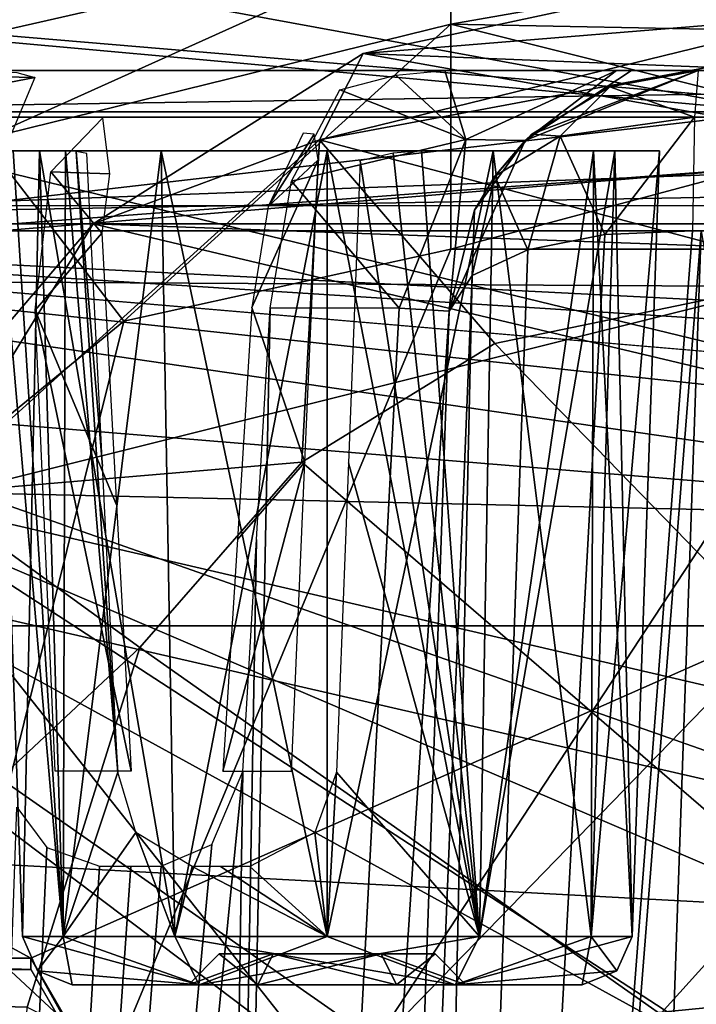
# Model space of a CAD drawing. Header units: inches. Extents: x -9.7 to 9.7, y -1.6 to 4.3.
# Tile 655 of 656: x -3.9 to -3.5, y 2.1 to 2.7. Entities that reach past the tile are written whole.
import ezdxf

# ---------------------------------------------------------------- set-up
doc = ezdxf.new("R2010")
doc.units = ezdxf.units.IN
doc.header["$LTSCALE"] = 101.851852
doc.header["$MEASUREMENT"] = 0
for name, color, linetype in [('118', 7, 'CONTINUOUS'), ('127', 7, 'CONTINUOUS'), ('13', 7, 'CONTINUOUS'), ('132', 7, 'CONTINUOUS'), ('22', 7, 'CONTINUOUS'), ('241', 7, 'CONTINUOUS'), ('3', 7, 'CONTINUOUS'), ('496', 7, 'CONTINUOUS'), ('532', 7, 'CONTINUOUS'), ('572', 7, 'CONTINUOUS'), ('573', 7, 'CONTINUOUS'), ('574', 7, 'CONTINUOUS'), ('576', 7, 'CONTINUOUS'), ('579', 7, 'CONTINUOUS'), ('592', 7, 'CONTINUOUS'), ('593', 7, 'CONTINUOUS'), ('594', 7, 'CONTINUOUS'), ('595', 7, 'CONTINUOUS'), ('596', 7, 'CONTINUOUS'), ('597', 7, 'CONTINUOUS'), ('598', 7, 'CONTINUOUS'), ('599', 7, 'CONTINUOUS'), ('6', 7, 'CONTINUOUS'), ('600', 7, 'CONTINUOUS'), ('601', 7, 'CONTINUOUS'), ('602', 7, 'CONTINUOUS'), ('603', 7, 'CONTINUOUS'), ('889', 7, 'CONTINUOUS'), ('890', 7, 'CONTINUOUS'), ('8927', 7, 'CONTINUOUS'), ('8950', 7, 'CONTINUOUS'), ('9026', 7, 'CONTINUOUS'), ('9028', 7, 'CONTINUOUS'), ('9033', 7, 'CONTINUOUS'), ('9059', 7, 'CONTINUOUS'), ('9192', 7, 'CONTINUOUS'), ('9204', 7, 'CONTINUOUS'), ('9277', 7, 'CONTINUOUS'), ('9327', 7, 'CONTINUOUS'), ('9647', 7, 'CONTINUOUS'), ('9648', 7, 'CONTINUOUS'), ('9708', 7, 'CONTINUOUS')]:
    doc.layers.add(name, color=color, linetype=linetype)

msp = doc.modelspace()

# ---------------------------------------------------------------- linework, layer by layer
at = {"layer": '118', "linetype": 'CONTINUOUS'}
for points in [[(-3.90206, 2.67, 15.24854), (-3.97499, 2.67, 15.425), (-4.39945, 2.67, 15.10079), (-3.90206, 2.67, 15.24854)], [(-3.72499, 2.67, 15.17505), (-3.90206, 2.67, 15.24854), (-4.39945, 2.67, 15.10079), (-3.72499, 2.67, 15.17505)], [(-2.56477, 2.67, 15.10079), (-3.72499, 2.67, 15.17505), (-4.39945, 2.67, 15.10079), (-2.56477, 2.67, 15.10079)], [(-3.97499, 2.67, 15.425), (-3.90207, 2.67, 15.60144), (-3.95977, 2.67, 17.5442), (-3.97499, 2.67, 15.425)], [(-3.95977, 2.67, 17.5442), (-3.90207, 2.67, 15.60144), (-3.77513, 2.67, 17.3851), (-3.95977, 2.67, 17.5442)], [(-3.90207, 2.67, 15.60144), (-3.72501, 2.67, 15.67495), (-3.77513, 2.67, 17.3851), (-3.90207, 2.67, 15.60144)], [(-3.72501, 2.67, 15.67495), (-3.54794, 2.67, 15.60146), (-3.77513, 2.67, 17.3851), (-3.72501, 2.67, 15.67495)], [(-3.77513, 2.67, 17.3851), (-3.54794, 2.67, 15.60146), (-3.5426, 2.67, 17.45907), (-3.77513, 2.67, 17.3851)], [(-3.54793, 2.67, 15.24856), (-3.72499, 2.67, 15.17505), (-2.56477, 2.67, 15.10079), (-3.54793, 2.67, 15.24856)], [(-3.65409, 2.67, 17.86972), (-3.48383, 2.67, 17.69568), (-3.55091, 2.67, 17.99151), (-3.65409, 2.67, 17.86972)], [(-3.55091, 2.67, 17.99151), (-3.48383, 2.67, 17.69568), (-3.54175, 2.67, 18.00926), (-3.55091, 2.67, 17.99151)], [(-3.54794, 2.67, 15.60146), (-3.47501, 2.67, 15.425), (-3.5426, 2.67, 17.45907), (-3.54794, 2.67, 15.60146)], [(-3.47501, 2.67, 15.425), (-3.54793, 2.67, 15.24856), (-2.56477, 2.67, 15.10079), (-3.47501, 2.67, 15.425)], [(-3.5426, 2.67, 17.45907), (-3.47501, 2.67, 15.425), (-3.48383, 2.67, 17.69568), (-3.5426, 2.67, 17.45907)], [(-3.54175, 2.67, 18.00926), (-3.48383, 2.67, 17.69568), (-3.50161, 2.67, 18.18402), (-3.54175, 2.67, 18.00926)]]:
    msp.add_3dface(points, dxfattribs=at)
at = {"layer": '127', "linetype": 'CONTINUOUS'}
msp.add_3dface([(-3.58417, 0.16128, 18.88338), (-3.49993, 2.57349, 18.79915), (-3.21256, 0.86509, 18.85881), (-3.58417, 0.16128, 18.88338)], dxfattribs=at)
at = {"layer": '13', "linetype": 'CONTINUOUS'}
for points in [[(-4.39938, 2.57785, 18.924), (4.39938, 2.57785, 18.924), (4.39938, 2.73185, 18.85543), (-4.39938, 2.57785, 18.924)], [(-4.39938, 2.73185, 18.85543), (-4.39938, 2.57785, 18.924), (4.39938, 2.73185, 18.85543), (-4.39938, 2.73185, 18.85543)]]:
    msp.add_3dface(points, dxfattribs=at)
at = {"layer": '132', "linetype": 'CONTINUOUS'}
for points in [[(-4.50876, -0.55674, 14.89154), (-2.1013, -0.46597, 14.89471), (-4.39945, 2.57349, 15.00085), (-4.50876, -0.55674, 14.89154)], [(-2.1013, -0.46597, 14.89471), (-2.11654, -0.43174, 14.89591), (-4.39945, 2.57349, 15.00085), (-2.1013, -0.46597, 14.89471)], [(-4.39945, 2.57349, 15.00085), (-2.11654, -0.43174, 14.89591), (-2.56477, 2.57349, 15.00085), (-4.39945, 2.57349, 15.00085)]]:
    msp.add_3dface(points, dxfattribs=at)
at = {"layer": '22', "linetype": 'CONTINUOUS'}
for points in [[(-2.56834, 2.73415, 14.94698), (-2.57501, 2.57785, 14.876), (-4.39938, 2.73185, 14.94457), (-2.56834, 2.73415, 14.94698)], [(-2.57501, 2.57785, 14.876), (-4.39938, 2.57785, 14.876), (-4.39938, 2.73185, 14.94457), (-2.57501, 2.57785, 14.876)]]:
    msp.add_3dface(points, dxfattribs=at)
at = {"layer": '241', "linetype": 'CONTINUOUS'}
for points in [[(-2.56477, 2.67, 15.10079), (-4.39945, 2.67, 15.10079), (-4.39945, 2.64193, 15.03133), (-2.56477, 2.67, 15.10079)], [(-2.56477, 2.67, 15.10079), (-4.39945, 2.64193, 15.03133), (-2.56477, 2.64193, 15.03133), (-2.56477, 2.67, 15.10079)], [(-4.39945, 2.57349, 15.00085), (-2.56477, 2.57349, 15.00085), (-2.56477, 2.64193, 15.03133), (-4.39945, 2.57349, 15.00085)], [(-4.39945, 2.64193, 15.03133), (-4.39945, 2.57349, 15.00085), (-2.56477, 2.64193, 15.03133), (-4.39945, 2.64193, 15.03133)]]:
    msp.add_3dface(points, dxfattribs=at)
at = {"layer": '3', "linetype": 'CONTINUOUS'}
for points in [[(-2.75, 1.33177, 18.96751), (-2.42298, 1.19642, 18.97224), (-4.39938, 2.57785, 18.924), (-2.75, 1.33177, 18.96751)], [(-2.75, 1.33177, 18.96751), (-4.39938, 2.57785, 18.924), (-3.83769, 2.05583, 18.94223), (-2.75, 1.33177, 18.96751)], [(-2.42298, 1.19642, 18.97224), (-1.21583, 0.82947, 18.98505), (-4.39938, 2.57785, 18.924), (-2.42298, 1.19642, 18.97224)], [(-1.07933, 1.15875, 18.97355), (-0.75, 1.29506, 18.96879), (-4.39938, 2.57785, 18.924), (-1.07933, 1.15875, 18.97355)], [(-4.39938, 2.57785, 18.924), (-0.75, 1.29506, 18.96879), (0.46769, 1.86835, 18.94877), (-4.39938, 2.57785, 18.924)], [(-1.21583, 0.82947, 18.98505), (-1.07933, 1.15875, 18.97355), (-4.39938, 2.57785, 18.924), (-1.21583, 0.82947, 18.98505)], [(4.39938, 2.57785, 18.924), (-4.39938, 2.57785, 18.924), (4, 2.14948, 18.93895), (4.39938, 2.57785, 18.924)], [(4, 2.14948, 18.93895), (-4.39938, 2.57785, 18.924), (3.83769, 2.05583, 18.94223), (4, 2.14948, 18.93895)], [(3.83769, 2.05583, 18.94223), (-4.39938, 2.57785, 18.924), (0.63, 2.14948, 18.93895), (3.83769, 2.05583, 18.94223)], [(0.63, 2.14948, 18.93895), (-4.39938, 2.57785, 18.924), (0.46769, 2.05583, 18.94223), (0.63, 2.14948, 18.93895)], [(0.46769, 2.05583, 18.94223), (-4.39938, 2.57785, 18.924), (0.46769, 1.86835, 18.94877), (0.46769, 2.05583, 18.94223)], [(-4.39938, 2.57785, 18.924), (-4, 2.14948, 18.93895), (-3.83769, 2.05583, 18.94223), (-4.39938, 2.57785, 18.924)]]:
    msp.add_3dface(points, dxfattribs=at)
at = {"layer": '496', "linetype": 'CONTINUOUS'}
for points in [[(-3.73407, 0.16128, 18.26642), (-3.65152, 2.52523, 18.18387), (-3.73407, 0.16128, 18.73348), (-3.73407, 0.16128, 18.26642)], [(-3.73407, 0.16128, 18.73348), (-3.65152, 2.52523, 18.18387), (-3.65152, 2.52523, 18.65092), (-3.73407, 0.16128, 18.73348)]]:
    msp.add_3dface(points, dxfattribs=at)
at = {"layer": '532', "linetype": 'CONTINUOUS'}
for points in [[(-3.68158, 2.52709, 18.06483), (-3.80736, 0.15767, 18.08986), (-3.75935, 2.52728, 17.97816), (-3.68158, 2.52709, 18.06483)], [(-3.75935, 2.52728, 17.97816), (-3.80736, 0.15767, 18.08986), (-3.7676, 2.38779, 17.98074), (-3.75935, 2.52728, 17.97816)], [(-3.65152, 2.52523, 18.18387), (-3.80736, 0.15767, 18.08986), (-3.68158, 2.52709, 18.06483), (-3.65152, 2.52523, 18.18387)], [(-3.65152, 2.52523, 18.18387), (-3.73407, 0.16128, 18.26642), (-3.80736, 0.15767, 18.08986), (-3.65152, 2.52523, 18.18387)], [(-3.77587, 2.24831, 17.98339), (-3.7676, 2.38779, 17.98074), (-3.80736, 0.15767, 18.08986), (-3.77587, 2.24831, 17.98339)], [(-3.80736, 0.15767, 18.08986), (-3.98392, 0.16128, 18.01657), (-3.77587, 2.24831, 17.98339), (-3.80736, 0.15767, 18.08986)], [(-3.77587, 2.24831, 17.98339), (-3.98392, 0.16128, 18.01657), (-3.7945, 2.2043, 17.97487), (-3.77587, 2.24831, 17.98339)], [(-3.98392, 0.16128, 18.01657), (-3.91179, 2.22677, 17.94445), (-3.8938, 2.2026, 17.946), (-3.98392, 0.16128, 18.01657)], [(-3.7945, 2.2043, 17.97487), (-3.98392, 0.16128, 18.01657), (-3.82501, 2.19135, 17.96169), (-3.7945, 2.2043, 17.97487)], [(-3.86204, 2.19124, 17.95094), (-3.98392, 0.16128, 18.01657), (-3.8938, 2.2026, 17.946), (-3.86204, 2.19124, 17.95094)], [(-3.82501, 2.19135, 17.96169), (-3.98392, 0.16128, 18.01657), (-3.84332, 2.1913, 17.9556), (-3.82501, 2.19135, 17.96169)], [(-3.98392, 0.16128, 18.01657), (-3.86204, 2.19124, 17.95094), (-3.84332, 2.1913, 17.9556), (-3.98392, 0.16128, 18.01657)]]:
    msp.add_3dface(points, dxfattribs=at)
at = {"layer": '572', "linetype": 'CONTINUOUS'}
for points in [[(-3.49993, 2.57349, 18.79915), (-3.6901, 0.16344, 18.83941), (-3.50499, 2.57361, 18.79906), (-3.49993, 2.57349, 18.79915)], [(-3.50499, 2.57361, 18.79906), (-3.6901, 0.16344, 18.83941), (-3.55794, 2.57131, 18.78759), (-3.50499, 2.57361, 18.79906)], [(-3.49993, 2.57349, 18.79915), (-3.58417, 0.16128, 18.88338), (-3.6901, 0.16344, 18.83941), (-3.49993, 2.57349, 18.79915)], [(-3.55794, 2.57131, 18.78759), (-3.6901, 0.16344, 18.83941), (-3.60422, 2.56214, 18.75773), (-3.55794, 2.57131, 18.78759)], [(-3.60422, 2.56214, 18.75773), (-3.6901, 0.16344, 18.83941), (-3.63766, 2.54663, 18.71152), (-3.60422, 2.56214, 18.75773)], [(-3.73407, 0.16128, 18.73348), (-3.65152, 2.52523, 18.65092), (-3.63766, 2.54663, 18.71152), (-3.73407, 0.16128, 18.73348)], [(-3.6901, 0.16344, 18.83941), (-3.73407, 0.16128, 18.73348), (-3.63766, 2.54663, 18.71152), (-3.6901, 0.16344, 18.83941)]]:
    msp.add_3dface(points, dxfattribs=at)
at = {"layer": '573', "linetype": 'CONTINUOUS'}
for points in [[(-3.60581, 2.6279, 18.18387), (-3.50161, 2.67, 18.18402), (-3.60179, 2.63164, 18.68571), (-3.60581, 2.6279, 18.18387)], [(-3.60179, 2.63164, 18.68571), (-3.50161, 2.67, 18.18402), (-3.55484, 2.66024, 18.69542), (-3.60179, 2.63164, 18.68571)], [(-3.50161, 2.67, 18.18402), (-3.50161, 2.67, 18.69921), (-3.55484, 2.66024, 18.69542), (-3.50161, 2.67, 18.18402)], [(-3.62415, 2.60652, 18.67739), (-3.60581, 2.6279, 18.18387), (-3.60179, 2.63164, 18.68571), (-3.62415, 2.60652, 18.67739)], [(-3.65152, 2.52523, 18.65092), (-3.65152, 2.52523, 18.18387), (-3.60581, 2.6279, 18.18387), (-3.65152, 2.52523, 18.65092)], [(-3.65152, 2.52523, 18.65092), (-3.60581, 2.6279, 18.18387), (-3.63628, 2.58606, 18.67067), (-3.65152, 2.52523, 18.65092)], [(-3.63628, 2.58606, 18.67067), (-3.60581, 2.6279, 18.18387), (-3.62415, 2.60652, 18.67739), (-3.63628, 2.58606, 18.67067)]]:
    msp.add_3dface(points, dxfattribs=at)
at = {"layer": '574', "linetype": 'CONTINUOUS'}
for points in [[(-3.64164, 2.62857, 18.04131), (-3.7175, 2.6585, 17.89528), (-3.68375, 2.66724, 17.88323), (-3.64164, 2.62857, 18.04131)], [(-3.65409, 2.67, 17.86972), (-3.64164, 2.62857, 18.04131), (-3.68375, 2.66724, 17.88323), (-3.65409, 2.67, 17.86972)], [(-3.65409, 2.67, 17.86972), (-3.55091, 2.67, 17.99151), (-3.64164, 2.62857, 18.04131), (-3.65409, 2.67, 17.86972)], [(-3.55091, 2.67, 17.99151), (-3.60581, 2.6279, 18.18387), (-3.64164, 2.62857, 18.04131), (-3.55091, 2.67, 17.99151)], [(-3.55091, 2.67, 17.99151), (-3.54175, 2.67, 18.00926), (-3.60581, 2.6279, 18.18387), (-3.55091, 2.67, 17.99151)], [(-3.54175, 2.67, 18.00926), (-3.50161, 2.67, 18.18402), (-3.60581, 2.6279, 18.18387), (-3.54175, 2.67, 18.00926)], [(-3.74646, 2.60337, 17.95654), (-3.7175, 2.6585, 17.89528), (-3.64164, 2.62857, 18.04131), (-3.74646, 2.60337, 17.95654)], [(-3.68158, 2.52709, 18.06483), (-3.74646, 2.60337, 17.95654), (-3.64164, 2.62857, 18.04131), (-3.68158, 2.52709, 18.06483)], [(-3.65152, 2.52523, 18.18387), (-3.68158, 2.52709, 18.06483), (-3.64164, 2.62857, 18.04131), (-3.65152, 2.52523, 18.18387)], [(-3.60581, 2.6279, 18.18387), (-3.65152, 2.52523, 18.18387), (-3.64164, 2.62857, 18.04131), (-3.60581, 2.6279, 18.18387)], [(-3.68158, 2.52709, 18.06483), (-3.75935, 2.52728, 17.97816), (-3.74646, 2.60337, 17.95654), (-3.68158, 2.52709, 18.06483)]]:
    msp.add_3dface(points, dxfattribs=at)
at = {"layer": '576', "linetype": 'CONTINUOUS'}
for points in [[(-4.09863, 2.6279, 17.88832), (-4.09863, 2.67, 17.78411), (-3.90105, 2.66589, 17.81899), (-4.09863, 2.6279, 17.88832)], [(-3.90105, 2.66589, 17.81899), (-4.09863, 2.67, 17.78411), (-3.91177, 2.66891, 17.80214), (-3.90105, 2.66589, 17.81899)], [(-3.92311, 2.6134, 17.90148), (-4.09863, 2.6279, 17.88832), (-3.90105, 2.66589, 17.81899), (-3.92311, 2.6134, 17.90148)]]:
    msp.add_3dface(points, dxfattribs=at)
at = {"layer": '579', "linetype": 'CONTINUOUS'}
for points in [[(-3.55484, 2.66024, 18.69542), (-3.50161, 2.67, 18.69921), (-3.50396, 2.64193, 18.76861), (-3.55484, 2.66024, 18.69542)], [(-3.60179, 2.63164, 18.68571), (-3.55484, 2.66024, 18.69542), (-3.58473, 2.63044, 18.738), (-3.60179, 2.63164, 18.68571)], [(-3.55484, 2.66024, 18.69542), (-3.50396, 2.64193, 18.76861), (-3.58473, 2.63044, 18.738), (-3.55484, 2.66024, 18.69542)], [(-3.50396, 2.64193, 18.76861), (-3.55794, 2.57131, 18.78759), (-3.58473, 2.63044, 18.738), (-3.50396, 2.64193, 18.76861)], [(-3.50499, 2.57361, 18.79906), (-3.55794, 2.57131, 18.78759), (-3.50396, 2.64193, 18.76861), (-3.50499, 2.57361, 18.79906)], [(-3.62415, 2.60652, 18.67739), (-3.60179, 2.63164, 18.68571), (-3.58473, 2.63044, 18.738), (-3.62415, 2.60652, 18.67739)], [(-3.60422, 2.56214, 18.75773), (-3.62415, 2.60652, 18.67739), (-3.58473, 2.63044, 18.738), (-3.60422, 2.56214, 18.75773)], [(-3.55794, 2.57131, 18.78759), (-3.60422, 2.56214, 18.75773), (-3.58473, 2.63044, 18.738), (-3.55794, 2.57131, 18.78759)], [(-3.60422, 2.56214, 18.75773), (-3.63766, 2.54663, 18.71152), (-3.62415, 2.60652, 18.67739), (-3.60422, 2.56214, 18.75773)], [(-3.63766, 2.54663, 18.71152), (-3.63628, 2.58606, 18.67067), (-3.62415, 2.60652, 18.67739), (-3.63766, 2.54663, 18.71152)], [(-3.63766, 2.54663, 18.71152), (-3.65152, 2.52523, 18.65092), (-3.63628, 2.58606, 18.67067), (-3.63766, 2.54663, 18.71152)]]:
    msp.add_3dface(points, dxfattribs=at)
at = {"layer": '592', "linetype": 'CONTINUOUS'}
for points in [[(-3.80206, 2.12, 15.55776), (-3.87853, 2.12, 15.425), (-3.8085, 2.12, 15.425), (-3.80206, 2.12, 15.55776)], [(-3.87853, 2.12, 15.425), (-3.80205, 2.12, 15.29224), (-3.8085, 2.12, 15.425), (-3.87853, 2.12, 15.425)], [(-3.80206, 2.12, 15.55776), (-3.8085, 2.12, 15.425), (-3.76675, 2.12, 15.49731), (-3.80206, 2.12, 15.55776)], [(-3.8085, 2.12, 15.425), (-3.80205, 2.12, 15.29224), (-3.76675, 2.12, 15.35269), (-3.8085, 2.12, 15.425)], [(-3.64795, 2.12, 15.55776), (-3.80206, 2.12, 15.55776), (-3.68325, 2.12, 15.49731), (-3.64795, 2.12, 15.55776)], [(-3.68325, 2.12, 15.49731), (-3.80206, 2.12, 15.55776), (-3.76675, 2.12, 15.49731), (-3.68325, 2.12, 15.49731)], [(-3.80205, 2.12, 15.29224), (-3.64794, 2.12, 15.29224), (-3.76675, 2.12, 15.35269), (-3.80205, 2.12, 15.29224)], [(-3.76675, 2.12, 15.35269), (-3.64794, 2.12, 15.29224), (-3.68325, 2.12, 15.35269), (-3.76675, 2.12, 15.35269)], [(-3.6415, 2.12, 15.425), (-3.64795, 2.12, 15.55776), (-3.68325, 2.12, 15.49731), (-3.6415, 2.12, 15.425)], [(-3.68325, 2.12, 15.35269), (-3.64794, 2.12, 15.29224), (-3.6415, 2.12, 15.425), (-3.68325, 2.12, 15.35269)], [(-3.57147, 2.12, 15.425), (-3.64795, 2.12, 15.55776), (-3.6415, 2.12, 15.425), (-3.57147, 2.12, 15.425)], [(-3.64794, 2.12, 15.29224), (-3.57147, 2.12, 15.425), (-3.6415, 2.12, 15.425), (-3.64794, 2.12, 15.29224)]]:
    msp.add_3dface(points, dxfattribs=at)
at = {"layer": '593', "linetype": 'CONTINUOUS'}
for points in [[(-3.76675, 2.12, 15.49731), (-3.8085, 2.12, 15.425), (-3.7575, 2.1385, 15.48129), (-3.76675, 2.12, 15.49731)], [(-3.7575, 2.1385, 15.48129), (-3.8085, 2.12, 15.425), (-3.79, 2.1385, 15.425), (-3.7575, 2.1385, 15.48129)], [(-3.68325, 2.12, 15.49731), (-3.76675, 2.12, 15.49731), (-3.6925, 2.1385, 15.48129), (-3.68325, 2.12, 15.49731)], [(-3.6925, 2.1385, 15.48129), (-3.76675, 2.12, 15.49731), (-3.7575, 2.1385, 15.48129), (-3.6925, 2.1385, 15.48129)], [(-3.66, 2.1385, 15.425), (-3.68325, 2.12, 15.49731), (-3.6925, 2.1385, 15.48129), (-3.66, 2.1385, 15.425)], [(-3.6415, 2.12, 15.425), (-3.68325, 2.12, 15.49731), (-3.66, 2.1385, 15.425), (-3.6415, 2.12, 15.425)]]:
    msp.add_3dface(points, dxfattribs=at)
at = {"layer": '594', "linetype": 'CONTINUOUS'}
for points in [[(-3.89822, 2.62174, 15.32499), (-3.90851, 2.14895, 15.425), (-3.92502, 2.62174, 15.425), (-3.89822, 2.62174, 15.32499)], [(-3.88393, 2.14895, 15.33324), (-3.90851, 2.14895, 15.425), (-3.89822, 2.62174, 15.32499), (-3.88393, 2.14895, 15.33324)], [(-3.82501, 2.62174, 15.25178), (-3.88393, 2.14895, 15.33324), (-3.89822, 2.62174, 15.32499), (-3.82501, 2.62174, 15.25178)], [(-3.81676, 2.14895, 15.26607), (-3.88393, 2.14895, 15.33324), (-3.82501, 2.62174, 15.25178), (-3.81676, 2.14895, 15.26607)], [(-3.725, 2.62174, 15.22498), (-3.81676, 2.14895, 15.26607), (-3.82501, 2.62174, 15.25178), (-3.725, 2.62174, 15.22498)], [(-3.725, 2.14895, 15.24149), (-3.81676, 2.14895, 15.26607), (-3.725, 2.62174, 15.22498), (-3.725, 2.14895, 15.24149)], [(-3.63324, 2.14895, 15.26607), (-3.725, 2.14895, 15.24149), (-3.62499, 2.62174, 15.25178), (-3.63324, 2.14895, 15.26607)], [(-3.62499, 2.62174, 15.25178), (-3.725, 2.14895, 15.24149), (-3.725, 2.62174, 15.22498), (-3.62499, 2.62174, 15.25178)], [(-3.56607, 2.14895, 15.33324), (-3.63324, 2.14895, 15.26607), (-3.55178, 2.62174, 15.32499), (-3.56607, 2.14895, 15.33324)], [(-3.55178, 2.62174, 15.32499), (-3.63324, 2.14895, 15.26607), (-3.62499, 2.62174, 15.25178), (-3.55178, 2.62174, 15.32499)], [(-3.54149, 2.14895, 15.425), (-3.56607, 2.14895, 15.33324), (-3.52498, 2.62174, 15.425), (-3.54149, 2.14895, 15.425)], [(-3.52498, 2.62174, 15.425), (-3.56607, 2.14895, 15.33324), (-3.55178, 2.62174, 15.32499), (-3.52498, 2.62174, 15.425)]]:
    msp.add_3dface(points, dxfattribs=at)
at = {"layer": '595', "linetype": 'CONTINUOUS'}
for points in [[(-3.92502, 2.62174, 15.425), (-3.90851, 2.14895, 15.425), (-3.88393, 2.14895, 15.51676), (-3.92502, 2.62174, 15.425)], [(-3.92502, 2.62174, 15.425), (-3.88393, 2.14895, 15.51676), (-3.89822, 2.62174, 15.52501), (-3.92502, 2.62174, 15.425)], [(-3.88393, 2.14895, 15.51676), (-3.81676, 2.14895, 15.58393), (-3.89822, 2.62174, 15.52501), (-3.88393, 2.14895, 15.51676)], [(-3.89822, 2.62174, 15.52501), (-3.81676, 2.14895, 15.58393), (-3.82501, 2.62174, 15.59822), (-3.89822, 2.62174, 15.52501)], [(-3.81676, 2.14895, 15.58393), (-3.725, 2.14895, 15.60851), (-3.82501, 2.62174, 15.59822), (-3.81676, 2.14895, 15.58393)], [(-3.82501, 2.62174, 15.59822), (-3.725, 2.14895, 15.60851), (-3.725, 2.62174, 15.62502), (-3.82501, 2.62174, 15.59822)], [(-3.725, 2.14895, 15.60851), (-3.63324, 2.14895, 15.58393), (-3.725, 2.62174, 15.62502), (-3.725, 2.14895, 15.60851)], [(-3.725, 2.62174, 15.62502), (-3.63324, 2.14895, 15.58393), (-3.62499, 2.62174, 15.59822), (-3.725, 2.62174, 15.62502)], [(-3.63324, 2.14895, 15.58393), (-3.56607, 2.14895, 15.51676), (-3.62499, 2.62174, 15.59822), (-3.63324, 2.14895, 15.58393)], [(-3.62499, 2.62174, 15.59822), (-3.56607, 2.14895, 15.51676), (-3.55178, 2.62174, 15.52501), (-3.62499, 2.62174, 15.59822)], [(-3.56607, 2.14895, 15.51676), (-3.54149, 2.14895, 15.425), (-3.55178, 2.62174, 15.52501), (-3.56607, 2.14895, 15.51676)], [(-3.54149, 2.14895, 15.425), (-3.52498, 2.62174, 15.425), (-3.55178, 2.62174, 15.52501), (-3.54149, 2.14895, 15.425)]]:
    msp.add_3dface(points, dxfattribs=at)
at = {"layer": '596', "linetype": 'CONTINUOUS'}
for points in [[(-3.90851, 2.14895, 15.425), (-3.80206, 2.12, 15.55776), (-3.88393, 2.14895, 15.51676), (-3.90851, 2.14895, 15.425)], [(-3.80206, 2.12, 15.55776), (-3.90851, 2.14895, 15.425), (-3.89937, 2.12842, 15.425), (-3.80206, 2.12, 15.55776)], [(-3.80206, 2.12, 15.55776), (-3.81676, 2.14895, 15.58393), (-3.88393, 2.14895, 15.51676), (-3.80206, 2.12, 15.55776)], [(-3.80206, 2.12, 15.55776), (-3.64795, 2.12, 15.55776), (-3.81676, 2.14895, 15.58393), (-3.80206, 2.12, 15.55776)], [(-3.64795, 2.12, 15.55776), (-3.725, 2.14895, 15.60851), (-3.81676, 2.14895, 15.58393), (-3.64795, 2.12, 15.55776)], [(-3.64795, 2.12, 15.55776), (-3.63324, 2.14895, 15.58393), (-3.725, 2.14895, 15.60851), (-3.64795, 2.12, 15.55776)], [(-3.64795, 2.12, 15.55776), (-3.57147, 2.12, 15.425), (-3.56607, 2.14895, 15.51676), (-3.64795, 2.12, 15.55776)], [(-3.64795, 2.12, 15.55776), (-3.56607, 2.14895, 15.51676), (-3.63324, 2.14895, 15.58393), (-3.64795, 2.12, 15.55776)], [(-3.56607, 2.14895, 15.51676), (-3.57147, 2.12, 15.425), (-3.55063, 2.12842, 15.425), (-3.56607, 2.14895, 15.51676)], [(-3.54149, 2.14895, 15.425), (-3.56607, 2.14895, 15.51676), (-3.55063, 2.12842, 15.425), (-3.54149, 2.14895, 15.425)], [(-3.87853, 2.12, 15.425), (-3.80206, 2.12, 15.55776), (-3.89937, 2.12842, 15.425), (-3.87853, 2.12, 15.425)]]:
    msp.add_3dface(points, dxfattribs=at)
at = {"layer": '597', "linetype": 'CONTINUOUS'}
for points in [[(-3.90851, 2.14895, 15.425), (-3.88393, 2.14895, 15.33324), (-3.89937, 2.12842, 15.425), (-3.90851, 2.14895, 15.425)], [(-3.88393, 2.14895, 15.33324), (-3.87853, 2.12, 15.425), (-3.89937, 2.12842, 15.425), (-3.88393, 2.14895, 15.33324)], [(-3.80205, 2.12, 15.29224), (-3.87853, 2.12, 15.425), (-3.88393, 2.14895, 15.33324), (-3.80205, 2.12, 15.29224)], [(-3.80205, 2.12, 15.29224), (-3.88393, 2.14895, 15.33324), (-3.81676, 2.14895, 15.26607), (-3.80205, 2.12, 15.29224)], [(-3.80205, 2.12, 15.29224), (-3.81676, 2.14895, 15.26607), (-3.725, 2.14895, 15.24149), (-3.80205, 2.12, 15.29224)], [(-3.64794, 2.12, 15.29224), (-3.80205, 2.12, 15.29224), (-3.63324, 2.14895, 15.26607), (-3.64794, 2.12, 15.29224)], [(-3.80205, 2.12, 15.29224), (-3.725, 2.14895, 15.24149), (-3.63324, 2.14895, 15.26607), (-3.80205, 2.12, 15.29224)], [(-3.64794, 2.12, 15.29224), (-3.63324, 2.14895, 15.26607), (-3.56607, 2.14895, 15.33324), (-3.64794, 2.12, 15.29224)], [(-3.64794, 2.12, 15.29224), (-3.56607, 2.14895, 15.33324), (-3.54149, 2.14895, 15.425), (-3.64794, 2.12, 15.29224)], [(-3.64794, 2.12, 15.29224), (-3.54149, 2.14895, 15.425), (-3.55063, 2.12842, 15.425), (-3.64794, 2.12, 15.29224)], [(-3.57147, 2.12, 15.425), (-3.64794, 2.12, 15.29224), (-3.55063, 2.12842, 15.425), (-3.57147, 2.12, 15.425)]]:
    msp.add_3dface(points, dxfattribs=at)
at = {"layer": '598', "linetype": 'CONTINUOUS'}
for points in [[(-3.80206, 2.12, 17.76276), (-3.87853, 2.12, 17.63), (-3.8085, 2.12, 17.63), (-3.80206, 2.12, 17.76276)], [(-3.87853, 2.12, 17.63), (-3.80205, 2.12, 17.49724), (-3.8085, 2.12, 17.63), (-3.87853, 2.12, 17.63)], [(-3.80206, 2.12, 17.76276), (-3.8085, 2.12, 17.63), (-3.76675, 2.12, 17.70231), (-3.80206, 2.12, 17.76276)], [(-3.8085, 2.12, 17.63), (-3.80205, 2.12, 17.49724), (-3.76675, 2.12, 17.55769), (-3.8085, 2.12, 17.63)], [(-3.64795, 2.12, 17.76276), (-3.80206, 2.12, 17.76276), (-3.68325, 2.12, 17.70231), (-3.64795, 2.12, 17.76276)], [(-3.68325, 2.12, 17.70231), (-3.80206, 2.12, 17.76276), (-3.76675, 2.12, 17.70231), (-3.68325, 2.12, 17.70231)], [(-3.80205, 2.12, 17.49724), (-3.64794, 2.12, 17.49724), (-3.76675, 2.12, 17.55769), (-3.80205, 2.12, 17.49724)], [(-3.76675, 2.12, 17.55769), (-3.64794, 2.12, 17.49724), (-3.68325, 2.12, 17.55769), (-3.76675, 2.12, 17.55769)], [(-3.6415, 2.12, 17.63), (-3.64795, 2.12, 17.76276), (-3.68325, 2.12, 17.70231), (-3.6415, 2.12, 17.63)], [(-3.68325, 2.12, 17.55769), (-3.64794, 2.12, 17.49724), (-3.6415, 2.12, 17.63), (-3.68325, 2.12, 17.55769)], [(-3.57147, 2.12, 17.63), (-3.64795, 2.12, 17.76276), (-3.6415, 2.12, 17.63), (-3.57147, 2.12, 17.63)], [(-3.64794, 2.12, 17.49724), (-3.57147, 2.12, 17.63), (-3.6415, 2.12, 17.63), (-3.64794, 2.12, 17.49724)]]:
    msp.add_3dface(points, dxfattribs=at)
at = {"layer": '599', "linetype": 'CONTINUOUS'}
for points in [[(-3.8085, 2.12, 17.63), (-3.76675, 2.12, 17.55769), (-3.79, 2.1385, 17.63), (-3.8085, 2.12, 17.63)], [(-3.79, 2.1385, 17.63), (-3.76675, 2.12, 17.55769), (-3.7575, 2.1385, 17.57371), (-3.79, 2.1385, 17.63)], [(-3.76675, 2.12, 17.55769), (-3.68325, 2.12, 17.55769), (-3.7575, 2.1385, 17.57371), (-3.76675, 2.12, 17.55769)], [(-3.7575, 2.1385, 17.57371), (-3.68325, 2.12, 17.55769), (-3.6925, 2.1385, 17.57371), (-3.7575, 2.1385, 17.57371)], [(-3.68325, 2.12, 17.55769), (-3.6415, 2.12, 17.63), (-3.6925, 2.1385, 17.57371), (-3.68325, 2.12, 17.55769)], [(-3.6925, 2.1385, 17.57371), (-3.6415, 2.12, 17.63), (-3.66, 2.1385, 17.63), (-3.6925, 2.1385, 17.57371)]]:
    msp.add_3dface(points, dxfattribs=at)
at = {"layer": '6', "linetype": 'CONTINUOUS'}
for points in [[(-4.39938, 2.57785, 14.876), (-2.57501, 2.57785, 14.876), (-3.84426, 0.171, 14.79196), (-4.39938, 2.57785, 14.876)], [(-3.93433, -0.03302, 14.78483), (-4.39938, 2.57785, 14.876), (-3.84426, 0.171, 14.79196), (-3.93433, -0.03302, 14.78483)], [(-3.84426, 0.171, 14.79196), (-2.57501, 2.57785, 14.876), (-3.63451, 0.25651, 14.79494), (-3.84426, 0.171, 14.79196)], [(-3.63451, 0.25651, 14.79494), (-2.57501, 2.57785, 14.876), (-3.61549, 0.25651, 14.79494), (-3.63451, 0.25651, 14.79494)], [(-3.61549, 0.25651, 14.79494), (-2.57501, 2.57785, 14.876), (-3.40837, 0.17354, 14.79204), (-3.61549, 0.25651, 14.79494)]]:
    msp.add_3dface(points, dxfattribs=at)
at = {"layer": '600', "linetype": 'CONTINUOUS'}
for points in [[(-3.89822, 2.62174, 17.52999), (-3.90851, 2.14895, 17.63), (-3.92502, 2.62174, 17.63), (-3.89822, 2.62174, 17.52999)], [(-3.88393, 2.14895, 17.53824), (-3.90851, 2.14895, 17.63), (-3.89822, 2.62174, 17.52999), (-3.88393, 2.14895, 17.53824)], [(-3.82501, 2.62174, 17.45678), (-3.88393, 2.14895, 17.53824), (-3.89822, 2.62174, 17.52999), (-3.82501, 2.62174, 17.45678)], [(-3.81676, 2.14895, 17.47107), (-3.88393, 2.14895, 17.53824), (-3.82501, 2.62174, 17.45678), (-3.81676, 2.14895, 17.47107)], [(-3.725, 2.62174, 17.42998), (-3.81676, 2.14895, 17.47107), (-3.82501, 2.62174, 17.45678), (-3.725, 2.62174, 17.42998)], [(-3.725, 2.14895, 17.44649), (-3.81676, 2.14895, 17.47107), (-3.725, 2.62174, 17.42998), (-3.725, 2.14895, 17.44649)], [(-3.63324, 2.14895, 17.47107), (-3.725, 2.14895, 17.44649), (-3.62499, 2.62174, 17.45678), (-3.63324, 2.14895, 17.47107)], [(-3.62499, 2.62174, 17.45678), (-3.725, 2.14895, 17.44649), (-3.725, 2.62174, 17.42998), (-3.62499, 2.62174, 17.45678)], [(-3.56607, 2.14895, 17.53824), (-3.63324, 2.14895, 17.47107), (-3.55178, 2.62174, 17.52999), (-3.56607, 2.14895, 17.53824)], [(-3.55178, 2.62174, 17.52999), (-3.63324, 2.14895, 17.47107), (-3.62499, 2.62174, 17.45678), (-3.55178, 2.62174, 17.52999)], [(-3.54149, 2.14895, 17.63), (-3.56607, 2.14895, 17.53824), (-3.52498, 2.62174, 17.63), (-3.54149, 2.14895, 17.63)], [(-3.52498, 2.62174, 17.63), (-3.56607, 2.14895, 17.53824), (-3.55178, 2.62174, 17.52999), (-3.52498, 2.62174, 17.63)]]:
    msp.add_3dface(points, dxfattribs=at)
at = {"layer": '601', "linetype": 'CONTINUOUS'}
for points in [[(-3.92502, 2.62174, 17.63), (-3.90851, 2.14895, 17.63), (-3.88393, 2.14895, 17.72176), (-3.92502, 2.62174, 17.63)], [(-3.92502, 2.62174, 17.63), (-3.88393, 2.14895, 17.72176), (-3.91409, 2.62174, 17.69522), (-3.92502, 2.62174, 17.63)], [(-3.91409, 2.62174, 17.69522), (-3.88393, 2.14895, 17.72176), (-3.88249, 2.62174, 17.75331), (-3.91409, 2.62174, 17.69522)], [(-3.88249, 2.62174, 17.75331), (-3.88393, 2.14895, 17.72176), (-3.851, 2.24791, 17.76814), (-3.88249, 2.62174, 17.75331)], [(-3.87617, 2.62129, 17.76095), (-3.88249, 2.62174, 17.75331), (-3.851, 2.24791, 17.76814), (-3.87617, 2.62129, 17.76095)], [(-3.86971, 2.62004, 17.768), (-3.87617, 2.62129, 17.76095), (-3.86027, 2.43191, 17.76821), (-3.86971, 2.62004, 17.768)], [(-3.86027, 2.43191, 17.76821), (-3.87617, 2.62129, 17.76095), (-3.851, 2.24791, 17.76814), (-3.86027, 2.43191, 17.76821)], [(-3.68529, 2.62028, 17.82599), (-3.70522, 2.61571, 17.82883), (-3.63324, 2.14895, 17.78893), (-3.68529, 2.62028, 17.82599)], [(-3.66827, 2.62174, 17.82181), (-3.68529, 2.62028, 17.82599), (-3.63324, 2.14895, 17.78893), (-3.66827, 2.62174, 17.82181)], [(-3.56476, 2.62174, 17.74971), (-3.66827, 2.62174, 17.82181), (-3.63324, 2.14895, 17.78893), (-3.56476, 2.62174, 17.74971)], [(-3.56607, 2.14895, 17.72176), (-3.56476, 2.62174, 17.74971), (-3.63324, 2.14895, 17.78893), (-3.56607, 2.14895, 17.72176)], [(-3.54149, 2.14895, 17.63), (-3.56476, 2.62174, 17.74971), (-3.56607, 2.14895, 17.72176), (-3.54149, 2.14895, 17.63)], [(-3.54149, 2.14895, 17.63), (-3.52498, 2.62174, 17.63), (-3.56476, 2.62174, 17.74971), (-3.54149, 2.14895, 17.63)], [(-3.70522, 2.61571, 17.82883), (-3.71228, 2.43391, 17.82304), (-3.63324, 2.14895, 17.78893), (-3.70522, 2.61571, 17.82883)], [(-3.71228, 2.43391, 17.82304), (-3.71934, 2.24791, 17.81688), (-3.63324, 2.14895, 17.78893), (-3.71228, 2.43391, 17.82304)], [(-3.851, 2.24791, 17.76814), (-3.88393, 2.14895, 17.72176), (-3.8402, 2.2116, 17.77564), (-3.851, 2.24791, 17.76814)], [(-3.725, 2.14895, 17.81351), (-3.71934, 2.24791, 17.81688), (-3.73248, 2.21153, 17.81555), (-3.725, 2.14895, 17.81351)], [(-3.63324, 2.14895, 17.78893), (-3.71934, 2.24791, 17.81688), (-3.725, 2.14895, 17.81351), (-3.63324, 2.14895, 17.78893)], [(-3.88393, 2.14895, 17.72176), (-3.81676, 2.14895, 17.78893), (-3.8402, 2.2116, 17.77564), (-3.88393, 2.14895, 17.72176)], [(-3.8402, 2.2116, 17.77564), (-3.81676, 2.14895, 17.78893), (-3.80628, 2.19105, 17.79617), (-3.8402, 2.2116, 17.77564)], [(-3.77153, 2.19105, 17.80903), (-3.725, 2.14895, 17.81351), (-3.73248, 2.21153, 17.81555), (-3.77153, 2.19105, 17.80903)], [(-3.81676, 2.14895, 17.78893), (-3.725, 2.14895, 17.81351), (-3.80628, 2.19105, 17.79617), (-3.81676, 2.14895, 17.78893)], [(-3.80628, 2.19105, 17.79617), (-3.725, 2.14895, 17.81351), (-3.78923, 2.19105, 17.80347), (-3.80628, 2.19105, 17.79617)], [(-3.78923, 2.19105, 17.80347), (-3.725, 2.14895, 17.81351), (-3.77153, 2.19105, 17.80903), (-3.78923, 2.19105, 17.80347)]]:
    msp.add_3dface(points, dxfattribs=at)
at = {"layer": '602', "linetype": 'CONTINUOUS'}
for points in [[(-3.90851, 2.14895, 17.63), (-3.80206, 2.12, 17.76276), (-3.88393, 2.14895, 17.72176), (-3.90851, 2.14895, 17.63)], [(-3.80206, 2.12, 17.76276), (-3.90851, 2.14895, 17.63), (-3.89937, 2.12842, 17.63), (-3.80206, 2.12, 17.76276)], [(-3.80206, 2.12, 17.76276), (-3.81676, 2.14895, 17.78893), (-3.88393, 2.14895, 17.72176), (-3.80206, 2.12, 17.76276)], [(-3.80206, 2.12, 17.76276), (-3.64795, 2.12, 17.76276), (-3.81676, 2.14895, 17.78893), (-3.80206, 2.12, 17.76276)], [(-3.64795, 2.12, 17.76276), (-3.725, 2.14895, 17.81351), (-3.81676, 2.14895, 17.78893), (-3.64795, 2.12, 17.76276)], [(-3.64795, 2.12, 17.76276), (-3.63324, 2.14895, 17.78893), (-3.725, 2.14895, 17.81351), (-3.64795, 2.12, 17.76276)], [(-3.64795, 2.12, 17.76276), (-3.57147, 2.12, 17.63), (-3.56607, 2.14895, 17.72176), (-3.64795, 2.12, 17.76276)], [(-3.64795, 2.12, 17.76276), (-3.56607, 2.14895, 17.72176), (-3.63324, 2.14895, 17.78893), (-3.64795, 2.12, 17.76276)], [(-3.56607, 2.14895, 17.72176), (-3.57147, 2.12, 17.63), (-3.55063, 2.12842, 17.63), (-3.56607, 2.14895, 17.72176)], [(-3.54149, 2.14895, 17.63), (-3.56607, 2.14895, 17.72176), (-3.55063, 2.12842, 17.63), (-3.54149, 2.14895, 17.63)], [(-3.87853, 2.12, 17.63), (-3.80206, 2.12, 17.76276), (-3.89937, 2.12842, 17.63), (-3.87853, 2.12, 17.63)]]:
    msp.add_3dface(points, dxfattribs=at)
at = {"layer": '603', "linetype": 'CONTINUOUS'}
for points in [[(-3.90851, 2.14895, 17.63), (-3.88393, 2.14895, 17.53824), (-3.89937, 2.12842, 17.63), (-3.90851, 2.14895, 17.63)], [(-3.88393, 2.14895, 17.53824), (-3.87853, 2.12, 17.63), (-3.89937, 2.12842, 17.63), (-3.88393, 2.14895, 17.53824)], [(-3.80205, 2.12, 17.49724), (-3.87853, 2.12, 17.63), (-3.88393, 2.14895, 17.53824), (-3.80205, 2.12, 17.49724)], [(-3.80205, 2.12, 17.49724), (-3.88393, 2.14895, 17.53824), (-3.81676, 2.14895, 17.47107), (-3.80205, 2.12, 17.49724)], [(-3.80205, 2.12, 17.49724), (-3.81676, 2.14895, 17.47107), (-3.725, 2.14895, 17.44649), (-3.80205, 2.12, 17.49724)], [(-3.64794, 2.12, 17.49724), (-3.80205, 2.12, 17.49724), (-3.63324, 2.14895, 17.47107), (-3.64794, 2.12, 17.49724)], [(-3.80205, 2.12, 17.49724), (-3.725, 2.14895, 17.44649), (-3.63324, 2.14895, 17.47107), (-3.80205, 2.12, 17.49724)], [(-3.64794, 2.12, 17.49724), (-3.63324, 2.14895, 17.47107), (-3.56607, 2.14895, 17.53824), (-3.64794, 2.12, 17.49724)], [(-3.64794, 2.12, 17.49724), (-3.56607, 2.14895, 17.53824), (-3.54149, 2.14895, 17.63), (-3.64794, 2.12, 17.49724)], [(-3.64794, 2.12, 17.49724), (-3.54149, 2.14895, 17.63), (-3.55063, 2.12842, 17.63), (-3.64794, 2.12, 17.49724)], [(-3.57147, 2.12, 17.63), (-3.64794, 2.12, 17.49724), (-3.55063, 2.12842, 17.63), (-3.57147, 2.12, 17.63)]]:
    msp.add_3dface(points, dxfattribs=at)
at = {"layer": '889', "linetype": 'CONTINUOUS'}
for points in [[(-3.86024, 2.64137, 17.78767), (-3.856, 2.60796, 17.78125), (-3.89141, 2.60898, 17.87673), (-3.86024, 2.64137, 17.78767)], [(-3.89141, 2.60898, 17.87673), (-3.86071, 2.57218, 17.79936), (-3.90072, 2.52576, 17.91444), (-3.89141, 2.60898, 17.87673)], [(-3.856, 2.60796, 17.78125), (-3.86071, 2.57218, 17.79936), (-3.89141, 2.60898, 17.87673), (-3.856, 2.60796, 17.78125)], [(-3.86071, 2.57218, 17.79936), (-3.85186, 2.40873, 17.80014), (-3.90072, 2.52576, 17.91444), (-3.86071, 2.57218, 17.79936)], [(-3.8431, 2.24843, 17.80069), (-3.88881, 2.24843, 17.92413), (-3.90072, 2.52576, 17.91444), (-3.8431, 2.24843, 17.80069)], [(-3.85186, 2.40873, 17.80014), (-3.8431, 2.24843, 17.80069), (-3.90072, 2.52576, 17.91444), (-3.85186, 2.40873, 17.80014)]]:
    msp.add_3dface(points, dxfattribs=at)
at = {"layer": '890', "linetype": 'CONTINUOUS'}
for points in [[(-3.73941, 2.63237, 17.87516), (-3.76053, 2.58829, 17.92555), (-3.73277, 2.63164, 17.85713), (-3.73941, 2.63237, 17.87516)], [(-3.73277, 2.63164, 17.85713), (-3.76053, 2.58829, 17.92555), (-3.73035, 2.61624, 17.84826), (-3.73277, 2.63164, 17.85713)], [(-3.76053, 2.58829, 17.92555), (-3.77043, 2.52739, 17.9431), (-3.73035, 2.61624, 17.84826), (-3.76053, 2.58829, 17.92555)], [(-3.73035, 2.61624, 17.84826), (-3.77043, 2.52739, 17.9431), (-3.7384, 2.43443, 17.84256), (-3.73035, 2.61624, 17.84826)], [(-3.77043, 2.52739, 17.9431), (-3.77908, 2.38791, 17.94541), (-3.7384, 2.43443, 17.84256), (-3.77043, 2.52739, 17.9431)], [(-3.78776, 2.24843, 17.94779), (-3.74653, 2.24843, 17.83645), (-3.7384, 2.43443, 17.84256), (-3.78776, 2.24843, 17.94779)], [(-3.77908, 2.38791, 17.94541), (-3.78776, 2.24843, 17.94779), (-3.7384, 2.43443, 17.84256), (-3.77908, 2.38791, 17.94541)]]:
    msp.add_3dface(points, dxfattribs=at)
at = {"layer": '8927', "linetype": 'CONTINUOUS'}
for points in [[(-3.45022, 2.33585, 19.13257), (-4.27076, 2.33585, 19.13257), (-3.90345, 2.13604, 19.13955), (-3.45022, 2.33585, 19.13257)], [(-3.90345, 2.13604, 19.13955), (-4.27076, 2.33585, 19.13257), (-4.09655, 2.13604, 19.13955), (-3.90345, 2.13604, 19.13955)], [(-3.807, 1.96907, 19.14538), (-3.45022, 2.33585, 19.13257), (-3.90345, 2.13604, 19.13955), (-3.807, 1.96907, 19.14538)], [(-3.59948, 1.01892, 19.17856), (-3.45022, 2.33585, 19.13257), (-3.807, 1.96907, 19.14538), (-3.59948, 1.01892, 19.17856)], [(-3.42756, 1.5022, 19.16168), (-3.45022, 2.33585, 19.13257), (-3.59948, 1.01892, 19.17856), (-3.42756, 1.5022, 19.16168)]]:
    msp.add_3dface(points, dxfattribs=at)
at = {"layer": '8950', "linetype": 'CONTINUOUS'}
for points in [[(-3.62402, 2.50572, 23.45975), (-2.59893, 1.45093, 23.42291), (-3.4234, 2.54725, 23.4612), (-3.62402, 2.50572, 23.45975)], [(-3.74022, 2.43447, 23.45726), (-2.59893, 1.45093, 23.42291), (-3.62402, 2.50572, 23.45975), (-3.74022, 2.43447, 23.45726)], [(-3.83788, 2.32282, 23.45336), (-2.59893, 1.45093, 23.42291), (-3.74022, 2.43447, 23.45726), (-3.83788, 2.32282, 23.45336)], [(-3.90572, 2.10647, 23.4458), (-2.59893, 1.45093, 23.42291), (-3.83788, 2.32282, 23.45336), (-3.90572, 2.10647, 23.4458)]]:
    msp.add_3dface(points, dxfattribs=at)
at = {"layer": '9026', "linetype": 'CONTINUOUS'}
for points in [[(-4.55202, 2.7629, 21.88646), (-4.71626, 2.5231, 21.92038), (-2.97277, 2.37944, 28.07056), (-4.55202, 2.7629, 21.88646)], [(-2.61308, 2.72209, 28.03214), (-4.55202, 2.7629, 21.88646), (-2.97277, 2.37944, 28.07056), (-2.61308, 2.72209, 28.03214)], [(-4.71626, 2.5231, 21.92038), (-4.78513, 2.23872, 21.91722), (-3.07809, 2.14727, 28.08315), (-4.71626, 2.5231, 21.92038)], [(-2.97277, 2.37944, 28.07056), (-4.71626, 2.5231, 21.92038), (-3.07809, 2.14727, 28.08315), (-2.97277, 2.37944, 28.07056)], [(-4.78513, 2.23872, 21.91722), (-4.01446, 2.05536, 24.77769), (-3.07809, 2.14727, 28.08315), (-4.78513, 2.23872, 21.91722)], [(-4.01446, 2.05536, 24.77769), (-3.12032, 1.89223, 28.08988), (-3.07809, 2.14727, 28.08315), (-4.01446, 2.05536, 24.77769)]]:
    msp.add_3dface(points, dxfattribs=at)
at = {"layer": '9028', "linetype": 'CONTINUOUS'}
for points in [[(-4.22523, 2.71519, 20.17114), (-3.45382, 2.64508, 19.40504), (-4.17951, 2.77823, 20.85994), (-4.22523, 2.71519, 20.17114)], [(-3.45382, 2.64508, 19.40504), (-3.45847, 2.77823, 20.85994), (-4.17951, 2.77823, 20.85994), (-3.45382, 2.64508, 19.40504)], [(-4.27076, 2.64508, 19.40504), (-3.45382, 2.64508, 19.40504), (-4.22523, 2.71519, 20.17114), (-4.27076, 2.64508, 19.40504)]]:
    msp.add_3dface(points, dxfattribs=at)
at = {"layer": '9033', "linetype": 'CONTINUOUS'}
for points in [[(-4.24535, 2.73824, 21.79315), (-3.6506, 2.75554, 22.93416), (-3.93096, 2.69171, 22.96056), (-4.24535, 2.73824, 21.79315)], [(-3.70337, 2.68026, 23.6873), (-3.4234, 2.74022, 23.66526), (-2.7364, 2.64171, 26.70442), (-3.70337, 2.68026, 23.6873)], [(-3.86587, 2.57781, 23.69731), (-3.70337, 2.68026, 23.6873), (-2.94, 2.54456, 26.72078), (-3.86587, 2.57781, 23.69731)], [(-2.94, 2.54456, 26.72078), (-3.70337, 2.68026, 23.6873), (-2.7364, 2.64171, 26.70442), (-2.94, 2.54456, 26.72078)], [(-4.00305, 2.41739, 23.70274), (-3.86587, 2.57781, 23.69731), (-3.10303, 2.39692, 26.73493), (-4.00305, 2.41739, 23.70274)], [(-3.10303, 2.39692, 26.73493), (-3.86587, 2.57781, 23.69731), (-2.94, 2.54456, 26.72078), (-3.10303, 2.39692, 26.73493)], [(-3.68982, 2.0219, 25.21368), (-4.0986, 2.10647, 23.6981), (-4.00305, 2.41739, 23.70274), (-3.68982, 2.0219, 25.21368)], [(-3.27409, 1.94357, 26.754), (-3.68982, 2.0219, 25.21368), (-4.00305, 2.41739, 23.70274), (-3.27409, 1.94357, 26.754)], [(-3.27409, 1.94357, 26.754), (-4.00305, 2.41739, 23.70274), (-3.20619, 2.23246, 26.74486), (-3.27409, 1.94357, 26.754)], [(-3.20619, 2.23246, 26.74486), (-4.00305, 2.41739, 23.70274), (-3.10303, 2.39692, 26.73493), (-3.20619, 2.23246, 26.74486)]]:
    msp.add_3dface(points, dxfattribs=at)
at = {"layer": '9059', "linetype": 'CONTINUOUS'}
for points in [[(-3.38269, 2.56256, 23.12985), (-3.37249, 2.2705, 23.14005), (-4.11338, 1.45093, 23.16867), (-3.38269, 2.56256, 23.12985)], [(-3.6506, 2.56256, 23.12985), (-3.38269, 2.56256, 23.12985), (-4.11338, 1.45093, 23.16867), (-3.6506, 2.56256, 23.12985)], [(-3.84748, 2.51928, 23.13136), (-3.6506, 2.56256, 23.12985), (-4.11338, 1.45093, 23.16867), (-3.84748, 2.51928, 23.13136)], [(-4.0155, 2.38141, 23.13617), (-3.84748, 2.51928, 23.13136), (-4.11338, 1.45093, 23.16867), (-4.0155, 2.38141, 23.13617)], [(-3.37249, 2.2705, 23.14005), (-3.32144, 2.08519, 23.14652), (-4.11338, 1.45093, 23.16867), (-3.37249, 2.2705, 23.14005)]]:
    msp.add_3dface(points, dxfattribs=at)
at = {"layer": '9192', "linetype": 'CONTINUOUS'}
for points in [[(-3.45382, 2.64508, 19.40504), (-4.27076, 2.64508, 19.40504), (-4.27076, 2.55106, 19.2131), (-3.45382, 2.64508, 19.40504)], [(-3.45382, 2.64508, 19.40504), (-4.27076, 2.55106, 19.2131), (-3.45343, 2.6122, 19.29343), (-3.45382, 2.64508, 19.40504)], [(-4.27076, 2.55106, 19.2131), (-4.27076, 2.54466, 19.2073), (-3.45343, 2.6122, 19.29343), (-4.27076, 2.55106, 19.2131)], [(-3.45343, 2.6122, 19.29343), (-4.27076, 2.54466, 19.2073), (-3.45259, 2.53999, 19.20327), (-3.45343, 2.6122, 19.29343)], [(-4.27076, 2.54466, 19.2073), (-4.27076, 2.33585, 19.13257), (-3.45259, 2.53999, 19.20327), (-4.27076, 2.54466, 19.2073)], [(-4.27076, 2.33585, 19.13257), (-3.45022, 2.33585, 19.13257), (-3.45259, 2.53999, 19.20327), (-4.27076, 2.33585, 19.13257)]]:
    msp.add_3dface(points, dxfattribs=at)
at = {"layer": '9204', "linetype": 'CONTINUOUS'}
for points in [[(4.28578, 2.74524, 18.97967), (4.28578, 2.58864, 18.92362), (-4.28578, 2.74524, 18.97967), (4.28578, 2.74524, 18.97967)], [(4.28578, 2.58864, 18.92362), (-4.28578, 2.58864, 18.92362), (-4.28578, 2.74524, 18.97967), (4.28578, 2.58864, 18.92362)]]:
    msp.add_3dface(points, dxfattribs=at)
at = {"layer": '9277', "linetype": 'CONTINUOUS'}
msp.add_3dface([(-3.93566, 1.45093, 23.42291), (-3.90572, 2.10647, 23.4458), (-4.06436, 2.11097, 23.52444), (-3.93566, 1.45093, 23.42291)], dxfattribs=at)
at = {"layer": '9327', "linetype": 'CONTINUOUS'}
for points in [[(-3.6506, 2.75554, 22.93416), (-3.42743, 2.73693, 23.0143), (-3.6506, 2.69799, 23.0704), (-3.6506, 2.75554, 22.93416)], [(-3.42743, 2.73693, 23.0143), (-3.40424, 2.69307, 23.07522), (-3.6506, 2.69799, 23.0704), (-3.42743, 2.73693, 23.0143)], [(-3.38899, 2.6326, 23.11455), (-3.6506, 2.56256, 23.12985), (-3.6506, 2.69799, 23.0704), (-3.38899, 2.6326, 23.11455)], [(-3.40424, 2.69307, 23.07522), (-3.38899, 2.6326, 23.11455), (-3.6506, 2.69799, 23.0704), (-3.40424, 2.69307, 23.07522)], [(-3.38269, 2.56256, 23.12985), (-3.6506, 2.56256, 23.12985), (-3.38899, 2.6326, 23.11455), (-3.38269, 2.56256, 23.12985)]]:
    msp.add_3dface(points, dxfattribs=at)
at = {"layer": '9647', "linetype": 'CONTINUOUS'}
for points in [[(-3.4234, 2.70322, 23.54512), (-3.4234, 2.74022, 23.66526), (-3.70337, 2.68026, 23.6873), (-3.4234, 2.70322, 23.54512)], [(-3.4234, 2.68558, 23.52366), (-3.4234, 2.70322, 23.54512), (-3.72963, 2.62832, 23.54251), (-3.4234, 2.68558, 23.52366)], [(-3.4234, 2.70322, 23.54512), (-3.70337, 2.68026, 23.6873), (-3.72963, 2.62832, 23.54251), (-3.4234, 2.70322, 23.54512)], [(-3.4234, 2.54725, 23.4612), (-3.4234, 2.68558, 23.52366), (-3.72963, 2.62832, 23.54251), (-3.4234, 2.54725, 23.4612)], [(-3.70337, 2.68026, 23.6873), (-3.86587, 2.57781, 23.69731), (-3.72963, 2.62832, 23.54251), (-3.70337, 2.68026, 23.6873)], [(-3.74022, 2.43447, 23.45726), (-3.72963, 2.62832, 23.54251), (-3.96553, 2.4154, 23.53507), (-3.74022, 2.43447, 23.45726)], [(-3.72963, 2.62832, 23.54251), (-3.86587, 2.57781, 23.69731), (-3.96553, 2.4154, 23.53507), (-3.72963, 2.62832, 23.54251)], [(-3.74022, 2.43447, 23.45726), (-3.62402, 2.50572, 23.45975), (-3.72963, 2.62832, 23.54251), (-3.74022, 2.43447, 23.45726)], [(-3.62402, 2.50572, 23.45975), (-3.4234, 2.54725, 23.4612), (-3.72963, 2.62832, 23.54251), (-3.62402, 2.50572, 23.45975)], [(-3.86587, 2.57781, 23.69731), (-4.00305, 2.41739, 23.70274), (-3.96553, 2.4154, 23.53507), (-3.86587, 2.57781, 23.69731)], [(-3.83788, 2.32282, 23.45336), (-3.74022, 2.43447, 23.45726), (-3.96553, 2.4154, 23.53507), (-3.83788, 2.32282, 23.45336)], [(-4.06436, 2.11097, 23.52444), (-3.83788, 2.32282, 23.45336), (-3.96553, 2.4154, 23.53507), (-4.06436, 2.11097, 23.52444)], [(-3.90572, 2.10647, 23.4458), (-3.83788, 2.32282, 23.45336), (-4.06436, 2.11097, 23.52444), (-3.90572, 2.10647, 23.4458)]]:
    msp.add_3dface(points, dxfattribs=at)
at = {"layer": '9648', "linetype": 'CONTINUOUS'}
for points in [[(-3.6506, 2.75554, 22.93416), (-3.6506, 2.69799, 23.0704), (-3.9319, 2.62872, 23.07282), (-3.6506, 2.75554, 22.93416)], [(-3.93096, 2.69171, 22.96056), (-3.6506, 2.75554, 22.93416), (-3.9319, 2.62872, 23.07282), (-3.93096, 2.69171, 22.96056)], [(-3.6506, 2.69799, 23.0704), (-3.84748, 2.51928, 23.13136), (-3.9319, 2.62872, 23.07282), (-3.6506, 2.69799, 23.0704)], [(-3.6506, 2.56256, 23.12985), (-3.84748, 2.51928, 23.13136), (-3.6506, 2.69799, 23.0704), (-3.6506, 2.56256, 23.12985)], [(-3.84748, 2.51928, 23.13136), (-4.0155, 2.38141, 23.13617), (-3.9319, 2.62872, 23.07282), (-3.84748, 2.51928, 23.13136)]]:
    msp.add_3dface(points, dxfattribs=at)
at = {"layer": '9708', "linetype": 'CONTINUOUS'}
for points in [[(-3.90345, 2.13604, 19.13955), (-4.09655, 2.13604, 19.13955), (-3.9035, 2.12913, 18.93967), (-3.90345, 2.13604, 19.13955)], [(-3.9035, 2.12913, 18.93967), (-4.09655, 2.13604, 19.13955), (-4.0965, 2.12913, 18.93967), (-3.9035, 2.12913, 18.93967)], [(-3.807, 1.96209, 18.9455), (-3.90345, 2.13604, 19.13955), (-3.9035, 2.12913, 18.93967), (-3.807, 1.96209, 18.9455)], [(-3.807, 1.96907, 19.14538), (-3.90345, 2.13604, 19.13955), (-3.807, 1.96209, 18.9455), (-3.807, 1.96907, 19.14538)]]:
    msp.add_3dface(points, dxfattribs=at)

doc.saveas('drawing.dxf')
